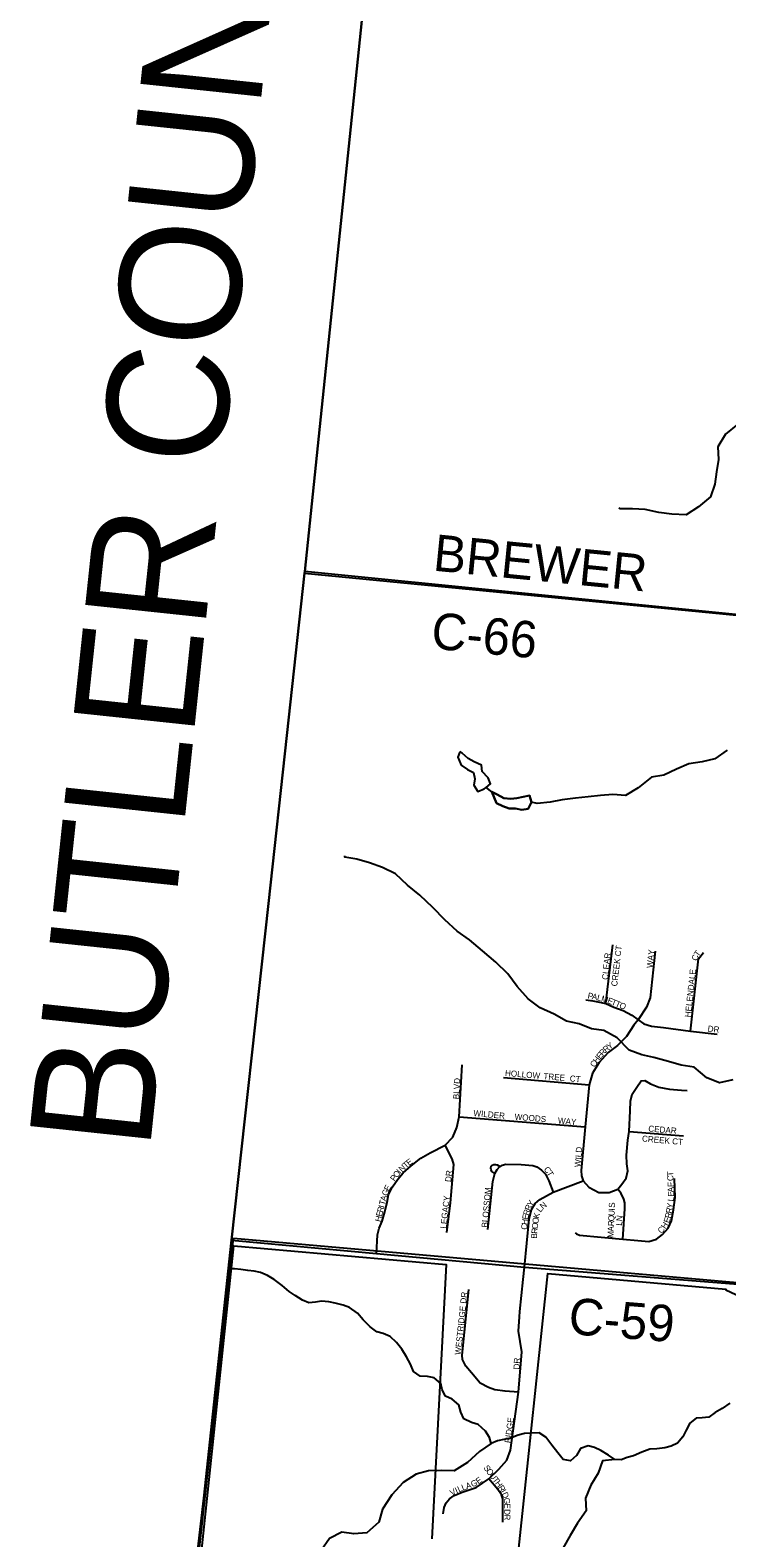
# Model space of a CAD drawing. Extents: x 1310247 to 1664935, y 284496 to 704931.
# Drawn here: x 1445466 to 1451198, y 506461 to 518860 of the extents above; entities that cross this region are included whole.
import ezdxf

# ---------------------------------------------------------------- set-up
doc = ezdxf.new("R2010")
doc.units = 0
for name, color, linetype in [('GM_P_State_Location', 7, 'Continuous'), ('GM_X_Adjacent_County', 7, 'Continuous'), ('GM_X_Adjacent_County_Text', 7, 'Continuous'), ('GM_X_County', 7, 'Continuous'), ('GM_X_County_Road_Text', 7, 'Continuous'), ('GM_X_Major_Lake_Text', 7, 'Continuous'), ('GM_X_Minor_Lake', 7, 'Continuous'), ('GM_X_Minor_River', 7, 'Continuous'), ('GM_X_Minor_River_Text', 7, 'Continuous'), ('GM_X_State_Location', 7, 'Continuous'), ('GM_X_Township', 7, 'Continuous'), ('GM_X_Township_Road', 7, 'Continuous')]:
    doc.layers.add(name, color=color, linetype=linetype)

msp = doc.modelspace()

# ---------------------------------------------------------------- linework, layer by layer
at = {"layer": 'GM_X_Adjacent_County'}
msp.add_lwpolyline([(1474855, 517045), (1469476, 517569), (1463681, 512819), (1458762, 513325), (1457082, 513490), (1453053, 513875), (1447726, 514409), (1448276, 519738), (1448652, 523221), (1448836, 525037), (1448942, 526090), (1449101, 527682), (1449113, 527799), (1449315, 529787), (1449380, 530405), (1449934, 535585), (1448958, 535719), (1449150, 537980), (1449487, 541354)], dxfattribs=at)
at = {"layer": 'GM_X_Adjacent_County_Text'}
msp.add_lwpolyline([(1448276, 519738), (1447726, 514409), (1447724, 514393), (1447578, 513058), (1447427, 511678), (1447124, 508908), (1446895, 506786), (1446718, 505262)], dxfattribs=at)
at = {"layer": 'GM_X_County'}
msp.add_lwpolyline([(1447139, 508925), (1452467, 508458), (1451867, 503067), (1446558, 503635)], close=True, dxfattribs=at)
at = {"layer": 'GM_X_County_Road_Text'}
for points in [[(1447724, 514393), (1447726, 514409), (1448276, 519738)], [(1447124, 508908), (1447427, 511678), (1447578, 513058), (1447724, 514393)], [(1447724, 514393), (1453053, 513875), (1454712, 513716)], [(1446542, 503606), (1446549, 503678), (1446629, 504463), (1446713, 505217), (1446718, 505262), (1446895, 506786), (1447124, 508908)], [(1447124, 508908), (1448316, 508799), (1449533, 508688), (1451393, 508538), (1451402, 508537), (1451486, 508502), (1451544, 508474), (1451650, 508390), (1451817, 508139), (1451844, 508118), (1451930, 508086), (1452460, 508023), (1452468, 508023)]]:
    msp.add_lwpolyline(points, dxfattribs=at)
at = {"layer": 'GM_X_Major_Lake_Text'}
for points in [[(1446731, 504966), (1447141, 508862), (1448890, 508709), (1448771, 506452)], [(1449487, 506377), (1449724, 508634), (1451189, 508506), (1451189, 508502), (1451560, 508329)]]:
    msp.add_lwpolyline(points, dxfattribs=at)
at = {"layer": 'GM_X_Minor_River'}
for points in [[(1449001, 512925), (1448985, 512881), (1449013, 512816), (1449063, 512780), (1449113, 512754), (1449125, 512702), (1449117, 512650), (1449149, 512598), (1449200, 512620), (1449217, 512633)], [(1449217, 512633), (1449254, 512662), (1449234, 512712), (1449186, 512762), (1449178, 512814), (1449119, 512844), (1449069, 512869), (1449019, 512913), (1449001, 512925)], [(1449264, 512595), (1449304, 512503), (1449356, 512479), (1449408, 512459), (1449460, 512459), (1449512, 512449), (1449562, 512457), (1449592, 512511)], [(1449592, 512511), (1449574, 512567), (1449522, 512555), (1449470, 512545), (1449420, 512539), (1449362, 512543), (1449308, 512575), (1449264, 512595)], [(1449264, 512595), (1449308, 512575), (1449362, 512543), (1449420, 512539), (1449470, 512545), (1449522, 512555), (1449574, 512567), (1449592, 512511), (1449562, 512457), (1449512, 512449), (1449460, 512459), (1449408, 512459), (1449356, 512479), (1449304, 512503), (1449264, 512595)]]:
    msp.add_lwpolyline(points, dxfattribs=at)
at = {"layer": 'GM_X_Minor_River_Text'}
for points in [[(1451288, 515621), (1451188, 515538), (1451124, 515432), (1451128, 515330), (1451112, 515229), (1451098, 515127), (1451064, 515023), (1450964, 514940), (1450864, 514874), (1450744, 514880), (1450637, 514892), (1450525, 514918), (1450421, 514922), (1450321, 514924), (1450309, 514928)], [(1451200, 512939), (1451098, 512867), (1450994, 512844), (1450886, 512826), (1450783, 512782), (1450679, 512732), (1450577, 512716), (1450469, 512628), (1450365, 512565), (1450259, 512575), (1450159, 512565), (1450057, 512555), (1449952, 512545), (1449844, 512531), (1449744, 512511), (1449638, 512501), (1449592, 512511)], [(1449264, 512595), (1449217, 512633)], [(1451248, 510227), (1451136, 510203), (1451034, 510245), (1450929, 510333), (1450823, 510347), (1450717, 510379), (1450597, 510410), (1450497, 510432), (1450393, 510472), (1450295, 510574), (1450185, 510634), (1450084, 510648), (1449984, 510689), (1449878, 510711), (1449776, 510769), (1449662, 510821), (1449562, 510895), (1449472, 510996), (1449396, 511100), (1449296, 511196), (1449187, 511289), (1449081, 511379), (1448979, 511451), (1448877, 511544), (1448779, 511646), (1448673, 511746), (1448571, 511829), (1448471, 511923), (1448365, 511973), (1448258, 512013), (1448154, 512041), (1448054, 512060), (1448054, 512070)], [(1449260, 507236), (1449245, 507286), (1449212, 507339), (1449151, 507393), (1449097, 507410), (1449033, 507441), (1449008, 507495), (1448993, 507554), (1448938, 507601), (1448884, 507626), (1448857, 507679), (1448846, 507729), (1448790, 507778), (1448734, 507789), (1448674, 507792), (1448621, 507829), (1448594, 507888), (1448563, 507949), (1448524, 508012), (1448481, 508067), (1448427, 508116), (1448370, 508141), (1448318, 508156), (1448264, 508197), (1448207, 508254), (1448158, 508309), (1448093, 508355), (1448041, 508374), (1447975, 508391), (1447923, 508402), (1447863, 508407), (1447813, 508399), (1447759, 508394), (1447707, 508415), (1447647, 508454), (1447596, 508488), (1447539, 508535), (1447475, 508586), (1447420, 508619), (1447362, 508642), (1447310, 508653), (1447256, 508660), (1447200, 508669), (1447148, 508672), (1447100, 508672)], [(1451221, 507569), (1451160, 507524), (1451103, 507493), (1451050, 507453), (1450994, 507448), (1450944, 507445), (1450893, 507404), (1450862, 507346), (1450837, 507292), (1450792, 507241), (1450741, 507215), (1450687, 507202), (1450621, 507193), (1450564, 507190), (1450498, 507167), (1450429, 507136), (1450379, 507121), (1450328, 507102), (1450276, 507106), (1450223, 507140), (1450161, 507179), (1450108, 507204), (1450056, 507219), (1449995, 507196), (1449962, 507138), (1449911, 507094), (1449851, 507104), (1449808, 507161), (1449757, 507224), (1449708, 507289), (1449653, 507324), (1449586, 507323), (1449532, 507318), (1449480, 507305), (1449417, 507282), (1449363, 507270), (1449311, 507259), (1449260, 507238), (1449260, 507236)], [(1449260, 507236), (1449163, 507172), (1449063, 507081), (1448955, 507013), (1448849, 507015), (1448743, 507013), (1448642, 506985), (1448536, 506917), (1448442, 506816), (1448366, 506698), (1448336, 506589), (1448236, 506501), (1448130, 506495), (1448030, 506509), (1447930, 506457), (1447859, 506357), (1447898, 506253), (1447924, 506149), (1447942, 506111)], [(1450276, 507106), (1450176, 507095), (1450138, 506993), (1450078, 506893), (1450036, 506786), (1450040, 506684), (1449968, 506581), (1449908, 506479), (1449850, 506379), (1449836, 506277), (1449834, 506177), (1449864, 506073), (1449866, 506086)]]:
    msp.add_lwpolyline(points, dxfattribs=at)
at = {"layer": 'GM_X_State_Location'}
for points in [[(1450203, 510854), (1450261, 511338)], [(1450607, 511285), (1450566, 510903), (1450537, 510826), (1450468, 510720), (1450433, 510677), (1450371, 510583), (1450297, 510510), (1450221, 510452), (1450147, 510369), (1450093, 510283), (1450064, 510187), (1450032, 509840), (1449998, 509482), (1450001, 509439), (1450016, 509396), (1450061, 509346), (1450144, 509302), (1450230, 509300), (1450302, 509329), (1450335, 509369), (1450369, 509418), (1450383, 509479), (1450376, 509538), (1450371, 509607), (1450384, 509731), (1450393, 509803), (1450401, 509974), (1450406, 510053), (1450420, 510109), (1450458, 510168), (1450492, 510219), (1450524, 510221), (1450570, 510194), (1450639, 510168), (1450727, 510152), (1450826, 510143), (1450872, 510139)], [(1450898, 510629), (1450964, 511222), (1451005, 511275)], [(1450037, 510886), (1450095, 510877), (1450136, 510870), (1450203, 510854), (1450267, 510826), (1450344, 510797), (1450417, 510759), (1450468, 510720), (1450516, 510689), (1450577, 510669), (1450676, 510657), (1450898, 510629), (1451119, 510602)], [(1448316, 508799), (1448325, 508952), (1448338, 509008), (1448362, 509065), (1448385, 509141), (1448402, 509221), (1448415, 509284), (1448448, 509347), (1448491, 509410), (1448535, 509464), (1448601, 509520), (1448681, 509583), (1448757, 509627), (1448880, 509691), (1448944, 509756), (1448977, 509835), (1448996, 509924), (1449020, 510351)], [(1449360, 510246), (1450064, 510187)], [(1448996, 509924), (1450032, 509840)], [(1450393, 509803), (1450842, 509768)], [(1448894, 508971), (1448923, 509215), (1448951, 509531), (1448939, 509578), (1448880, 509691)], [(1449232, 508996), (1449273, 509391), (1449289, 509457), (1449309, 509491), (1449330, 509514), (1449350, 509527), (1449380, 509534), (1449506, 509531), (1449602, 509524), (1449635, 509512), (1449672, 509484), (1449707, 509452), (1449733, 509397), (1449769, 509304)], [(1449289, 509457), (1449265, 509474), (1449258, 509488), (1449255, 509500), (1449259, 509517), (1449268, 509527), (1449280, 509531), (1449295, 509532), (1449309, 509529), (1449330, 509514)], [(1449533, 508688), (1449572, 509083), (1449590, 509162), (1449622, 509210), (1449658, 509244), (1449769, 509304), (1450016, 509396)], [(1449949, 508969), (1449960, 508962), (1449986, 508950), (1450343, 508916), (1450466, 508905), (1450557, 508898), (1450618, 508916), (1450669, 508955), (1450716, 509007), (1450743, 509068), (1450759, 509159), (1450773, 509259), (1450766, 509416)], [(1450343, 508916), (1450359, 509167), (1450359, 509215), (1450350, 509247), (1450329, 509292), (1450302, 509329)], [(1449522, 508585), (1449533, 508688)], [(1449485, 507660), (1449375, 507666), (1449289, 507678), (1449237, 507697), (1449167, 507734), (1449098, 507817), (1449050, 507873), (1449024, 507927), (1449020, 507962), (1449076, 508504)], [(1449491, 508278), (1449494, 508323), (1449522, 508585)], [(1448864, 506659), (1448873, 506711), (1448890, 506748), (1448916, 506781), (1448955, 506808), (1449019, 506838), (1449135, 506875), (1449241, 506945), (1449321, 507027), (1449388, 507100), (1449418, 507182), (1449485, 507660), (1449512, 507992), (1449485, 508162), (1449491, 508278)], [(1449355, 506590), (1449356, 506709), (1449355, 506782), (1449344, 506816), (1449314, 506860), (1449241, 506945)]]:
    msp.add_lwpolyline(points, dxfattribs=at)
at = {"layer": 'GM_X_Township'}
msp.add_lwpolyline([(1446718, 505262), (1446895, 506786), (1447124, 508908), (1447427, 511678), (1447578, 513058), (1447724, 514393), (1447726, 514409), (1448276, 519738)], dxfattribs=at)

# ---------------------------------------------------------------- texts
at = {"layer": 'GM_P_State_Location'}
for s, rotation, p in [('CREEK CT', 83.1916, (1450295, 510994)), ('CLEAR', 83.7954, (1450219, 511048)), ('WAY', 84.8014, (1450588, 511145)), ('C', 72.0028, (1450953, 511202)), ('T', 53.7638, (1450963, 511236)), ('HELENDALE', 83.8122, (1450901, 510740)), ('P', 348.449, (1450049, 510898)), ('A', 348.4457, (1450084, 510891)), ('L', 346.5404, (1450126, 510882)), ('M', 343.6392, (1450160, 510874)), ('E', 338.8683, (1450210, 510860)), ('T', 338.1935, (1450242, 510847)), ('T', 338.1073, (1450275, 510834)), ('O', 339.2359, (1450309, 510821)), ('DR', 353.9934, (1451038, 510625)), ('R', 49.1248, (1450179, 510420)), ('R', 41.3573, (1450204, 510449)), ('Y', 36.376, (1450233, 510474)), ('C', 57.2867, (1450110, 510326)), ('H', 53.2831, (1450131, 510359)), ('E', 49.9321, (1450157, 510394)), ('BLVD', 86.989, (1448995, 510067)), ('HOLLOW', 355.2391, (1449371, 510260)), ('TREE', 355.1036, (1449687, 510234)), ('CT', 353.6625, (1449903, 510216)), ('WILDER', 354.7085, (1449111, 509930)), ('WOODS', 355.3132, (1449450, 509900)), ('WAY', 354.802, (1449806, 509869)), ('CEDAR', 355.1378, (1450550, 509803)), ('CREEK CT', 354.8823, (1450498, 509721)), ('WILD', 85.2389, (1449994, 509508)), ('O', 50.4938, (1448484, 509417)), ('I', 48.341, (1448512, 509451)), ('N', 42.8514, (1448525, 509466)), ('T', 40.708, (1448557, 509496)), ('E', 37.5586, (1448583, 509518)), ('DR', 83.9946, (1448929, 509385)), ('C', 311.8392, (1449688, 509488)), ('T', 300.0126, (1449713, 509461)), ('T', 92.0022, (1450758, 509435)), ('E', 62.6652, (1448418, 509308)), ('P', 55.0214, (1448464, 509389)), ('C', 91.9674, (1450759, 509396)), ('F', 91.9674, (1450761, 509347)), ('A', 91.9763, (1450762, 509303)), ('T', 75.9149, (1448383, 509193)), ('A', 75.8895, (1448392, 509227)), ('G', 67.3381, (1448402, 509268)), ('LEGACY', 83.9918, (1448890, 509002)), ('BLOSSOM', 84.805, (1449229, 509011)), ('Y', 55.4735, (1449592, 509180)), ('N', 40.5136, (1449685, 509160)), ('L', 84.885, (1450760, 509226)), ('E', 90.8615, (1450763, 509267)), ('H', 75.8895, (1448349, 509056)), ('E', 75.9149, (1448359, 509099)), ('R', 75.8931, (1448368, 509133)), ('I', 75.8683, (1448378, 509172)), ('E', 79.2259, (1449562, 509075)), ('R', 75.8695, (1449569, 509109)), ('R', 66.6292, (1449578, 509146)), ('K', 76.0698, (1449651, 509084)), ('L', 52.9061, (1449665, 509134)), ('Q', 87.0206, (1450271, 509063)), ('U', 87.0206, (1450273, 509107)), ('S', 89.5809, (1450277, 509175)), ('I', 87.0483, (1450276, 509151)), ('LN', 83.9946, (1450334, 509026)), ('E', 71.6997, (1450723, 509046)), ('R', 78.4691, (1450736, 509086)), ('R', 79.9731, (1450744, 509126)), ('Y', 81.8975, (1450751, 509167)), ('C', 84.4296, (1449554, 508993)), ('H', 84.0436, (1449558, 509033)), ('R', 85.2101, (1449639, 508960)), ('O', 84.6374, (1449642, 508999)), ('O', 82.8126, (1449646, 509042)), ('M', 87.0111, (1450264, 508927)), ('A', 87.0044, (1450267, 508979)), ('R', 86.9872, (1450269, 509023)), ('C', 44.7768, (1450658, 508959)), ('H', 57.6159, (1450694, 508997)), ('B', 85.2101, (1449635, 508920)), ('WESTRIDGE DR', 83.9635, (1449009, 507964)), ('DR', 86.9769, (1449492, 507845)), ('RIDGE', 82.3329, (1449418, 507238)), ('S', 306.5858, (1449193, 507036)), ('O', 306.5945, (1449214, 507008)), ('U', 306.577, (1449240, 506972)), ('V', 29.2542, (1448937, 506804)), ('I', 25.8807, (1448975, 506825)), ('L', 23.2883, (1448994, 506835)), ('L', 19.4976, (1449025, 506848)), ('A', 18.8012, (1449058, 506860)), ('G', 24.5962, (1449105, 506876)), ('E', 35.6385, (1449154, 506900)), ('T', 306.6044, (1449266, 506937)), ('H', 306.3584, (1449287, 506909)), ('R', 302.8009, (1449313, 506874)), ('I', 300.4766, (1449334, 506841)), ('D', 295.6363, (1449344, 506823)), ('G', 275.0777, (1449362, 506788)), ('E', 270.0273, (1449366, 506745)), ('D', 269.9928, (1449366, 506697)), ('R', 269.994, (1449366, 506653))]:
    msp.add_text(s, height=50, rotation=rotation, dxfattribs=at).set_placement(p)
at = {"layer": 'GM_X_Minor_Lake'}
msp.add_text('BUTLER COUNTY', height=1000, rotation=83.9559, dxfattribs=at).set_placement((1446449, 509633))
at = {"layer": 'GM_X_Township_Road'}
for s, rotation, p in [('BREWER', 354.3716, (1448774, 514416)), ('C-66', 354.4936, (1448757, 513776)), ('C-59', 355.522, (1449888, 508138))]:
    msp.add_text(s, height=300, rotation=rotation, dxfattribs=at).set_placement(p)

doc.saveas('drawing.dxf')
